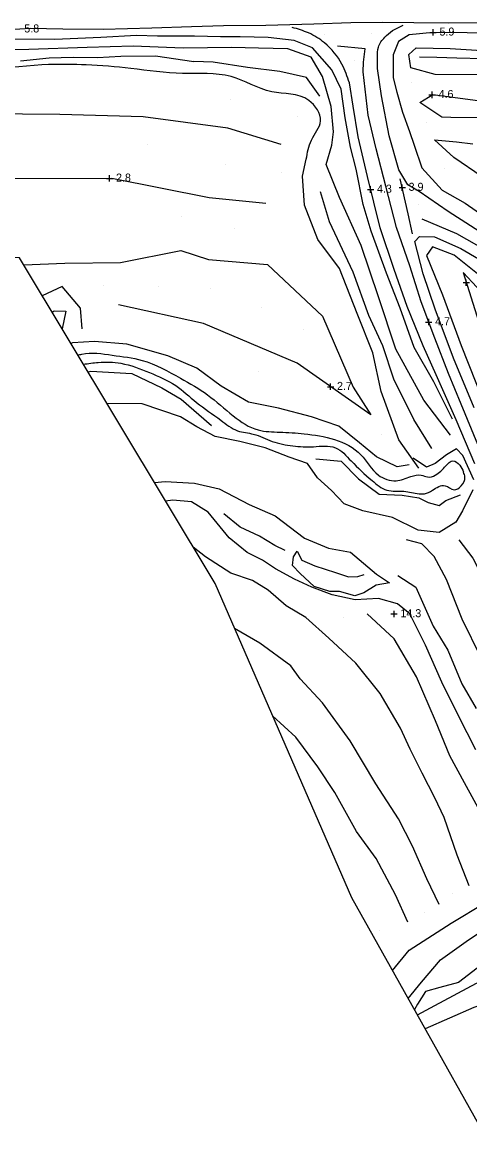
# Model space of a CAD drawing. Extents: x 2316231 to 2323598, y 363169 to 371906.
# Drawn here: x 2320537 to 2320817, y 370669 to 371369 of the extents above; entities that cross this region are included whole.
import ezdxf

# ---------------------------------------------------------------- set-up
doc = ezdxf.new("R2010")
doc.units = 0
for name, color, linetype in [('RD_DTM_BkLn1', 7, 'Continuous'), ('RD_DTM_Spot', 7, 'Continuous'), ('RD_DTM_TinHull', 7, 'Continuous'), ('RD_DTM_Void', 7, 'Continuous'), ('RD_EX_H2O', 7, 'Continuous'), ('RD_EX_Road', 7, 'Continuous')]:
    doc.layers.add(name, color=color, linetype=linetype)

msp = doc.modelspace()

# ---------------------------------------------------------------- linework, layer by layer
at = {"layer": 'RD_DTM_BkLn1'}
for points in [[(2320673.238, 371359.512), (2320660.996, 371359.437), (2320644.731, 371359.877), (2320621.572, 371360.035), (2320608.454, 371360.272), (2320586.296, 371359.051), (2320557.56, 371357.786), (2320531.622, 371357.991)], [(2320805.913, 371120.618), (2320794.203, 371143.929), (2320782.018, 371165.451), (2320773.161, 371190.058), (2320764.754, 371211.763), (2320755.073, 371238.059), (2320750.122, 371254.695), (2320745.692, 371276.871), (2320742.277, 371290.498), (2320738.831, 371308.944), (2320736.361, 371326.775), (2320730.54, 371338.87), (2320718.442, 371352.702), (2320706.919, 371357.193), (2320690.673, 371359.161), (2320673.238, 371359.512)], [(2320834.592, 371361.451), (2320815.005, 371362.061), (2320793.793, 371362.333), (2320778.882, 371360.856), (2320772.18, 371356.646), (2320768.797, 371348.351), (2320768.775, 371334.003), (2320771.196, 371324.985), (2320774.568, 371312.516), (2320779.081, 371300.484), (2320781.923, 371291.797), (2320786.766, 371277.583), (2320799.432, 371263.733), (2320813.712, 371255.687), (2320829.666, 371244.562)], [(2320667.964, 371352.851), (2320637.698, 371352.382), (2320606.495, 371353.789), (2320577.67, 371352.827), (2320541.175, 371351.592), (2320503.99, 371350.748), (2320465.564, 371350.58), (2320438.574, 371350.938), (2320408.615, 371350.939), (2320384.725, 371348.316), (2320355.54, 371348.18), (2320323.753, 371346.468), (2320288.526, 371345.703), (2320270.233, 371344.201), (2320251.044, 371342.42), (2320227.316, 371342.458), (2320202.892, 371341.566), (2320182.393, 371341.423), (2320155.295, 371341.47), (2320132.561, 371341.413), (2320107.881, 371341.278), (2320090.454, 371341.432), (2320075.128, 371341.918)], [(2320804.697, 371110.651), (2320787.989, 371132.59), (2320770.446, 371164.372), (2320759.644, 371197.098), (2320748.822, 371229.199), (2320735.275, 371259.158), (2320727.085, 371279.819), (2320730.447, 371291.808), (2320731.539, 371300.19), (2320730.027, 371316.005), (2320724.698, 371334.834), (2320717.719, 371346.863), (2320703.076, 371351.938), (2320684.646, 371352.394), (2320667.964, 371352.851)], [(2320821.633, 371104.748), (2320811.407, 371129.997), (2320803.338, 371149.197), (2320794.784, 371171.228), (2320786.32, 371193.965), (2320779.242, 371216.372), (2320770.83, 371240.417), (2320764.189, 371266.211), (2320758.294, 371289.633), (2320753.201, 371310.648), (2320750.142, 371337.612), (2320750.233, 371343.806), (2320751.357, 371352.049), (2320734.066, 371353.753)], [(2320824.246, 371335.817), (2320795.146, 371335.947), (2320779.787, 371340.197), (2320778.629, 371348.41), (2320783.189, 371352.637), (2320804.515, 371352.225), (2320834.161, 371350.432)], [(2320536.083, 371344.604), (2320553.941, 371346.472), (2320568.999, 371346.754), (2320584.087, 371346.665), (2320598.711, 371347.369), (2320620.417, 371347.635), (2320644.263, 371344.133)], [(2320723.104, 371322.44), (2320714.661, 371334.198), (2320697.986, 371337.898), (2320677.892, 371340.448), (2320656.428, 371343.711), (2320644.263, 371344.133)], [(2320821.25, 371308.965), (2320804.774, 371309.199), (2320799.242, 371309.432), (2320785.462, 371318.561), (2320793.597, 371323.54), (2320829.331, 371318.717)], [(2320698.873, 371292.282), (2320665.534, 371302.414), (2320612.761, 371309.598), (2320560.632, 371311.007), (2320513.724, 371311.458), (2320461.076, 371313.974), (2320428.391, 371310.872), (2320372.433, 371305.405), (2320319.908, 371306.68), (2320259.318, 371299.466), (2320194.947, 371293.55)], [(2320824.507, 371272.074), (2320806.664, 371284.034), (2320794.659, 371295.212), (2320808.376, 371293.855), (2320818.517, 371292.683)], [(2320689.39, 371255.38), (2320653.847, 371258.858), (2320593.09, 371271.113), (2320521.031, 371270.762), (2320461.302, 371268.308), (2320417.693, 371266.771), (2320359.615, 371267.596), (2320303.551, 371265.593), (2320256.997, 371265.61), (2320208.865, 371264.467), (2320152.54, 371264.772), (2320082.158, 371265.129), (2320022.409, 371265.698), (2319974.723, 371262.267), (2319933.744, 371265.363), (2319895.737, 371272.648), (2319870.47, 371273.736), (2319851.66, 371259.026), (2319879.413, 371237.768), (2319908.381, 371230.354)], [(2320780.843, 371236.455), (2320778.143, 371248.939), (2320773.281, 371270.796)], [(2320792.999, 371102.37), (2320781.764, 371120.36), (2320769.327, 371145.684), (2320762.402, 371166.525), (2320753.622, 371185.328), (2320743.757, 371212.542), (2320729.058, 371243.998), (2320723.532, 371262.771)], [(2320786.753, 371245.795), (2320808.316, 371236.729), (2320827.193, 371225.925)], [(2320538.048, 371217.121), (2320563.667, 371218.022), (2320598.6, 371218.466), (2320636.206, 371226.01), (2320653.564, 371220.495), (2320690.418, 371217.221), (2320724.597, 371185.029), (2320743.761, 371140.58), (2320754.831, 371123.333), (2320708.944, 371155.536), (2320650.284, 371180.515), (2320597.278, 371192.149)], [(2320826.744, 371207.205), (2320806.915, 371223.186), (2320793.396, 371228.258), (2320789.738, 371222.989), (2320799.73, 371198.391), (2320811.366, 371166.581), (2320825.265, 371131.533)], [(2320829.609, 371194.001), (2320812.576, 371212.251), (2320822.254, 371181.241)], [(2320574.62, 371177.13), (2320573.568, 371189.998), (2320561.999, 371203.487), (2320549.653, 371197.774)], [(2320555.876, 371187.402), (2320557.046, 371188.403), (2320564.349, 371188.066), (2320562.109, 371177.011)], [(2320778.798, 371092.199), (2320771.346, 371090.87), (2320758.468, 371097.173), (2320747.878, 371105.797), (2320734.96, 371116.2), (2320717.895, 371122), (2320697.259, 371127.476), (2320678.374, 371131.319), (2320661.328, 371141.335), (2320646.174, 371152.565), (2320628.149, 371160.231), (2320602.394, 371167.475), (2320582.266, 371169.215), (2320568.542, 371168.267), (2320567.506, 371168.013)], [(2320578.24, 371150.119), (2320580.002, 371150.726), (2320605.645, 371149.217), (2320624.371, 371140.141), (2320636.405, 371133.061), (2320655.442, 371116.709)], [(2320818.618, 371076.437), (2320812.117, 371063.446), (2320807.984, 371056.284), (2320797.478, 371049.783), (2320784.366, 371051.375), (2320768.508, 371059.21), (2320749.871, 371063.409), (2320738.312, 371067.761), (2320730.415, 371076.015), (2320721.519, 371083.969), (2320715.287, 371092.92), (2320703.896, 371096.853), (2320688.87, 371102.731), (2320673.022, 371106.756), (2320657.683, 371109.871), (2320646.142, 371115.751), (2320635.952, 371122.124), (2320612.107, 371130.188), (2320590.04, 371130.448)], [(2320819.231, 371082.636), (2320812.444, 371097.998), (2320808.386, 371102.15), (2320802.246, 371098.36), (2320794.997, 371092.929), (2320789.663, 371090.6), (2320781.294, 371096.278)], [(2320720.594, 371095.805), (2320736.313, 371094.364), (2320747.219, 371083.281), (2320760.033, 371073.829), (2320774.397, 371073.205), (2320784.868, 371071.565), (2320790.805, 371068.571), (2320797.566, 371066.608), (2320801.65, 371069.891), (2320810.948, 371073.385)], [(2320619.668, 371081.056), (2320626.494, 371081.736), (2320644.65, 371080.646), (2320660.101, 371077.182), (2320678.829, 371067.377), (2320695.09, 371060.324), (2320713.357, 371046.217), (2320728.45, 371040.117), (2320742.163, 371037.521), (2320758.454, 371023.763), (2320766.456, 371018.357), (2320758.169, 371016.888), (2320750.475, 371012.03), (2320744.859, 371010.249), (2320735.223, 371012.862), (2320729.214, 371012.974), (2320719.573, 371016.178), (2320710.701, 371024.19), (2320706.006, 371029.276), (2320706.665, 371034.583), (2320708.947, 371038.248), (2320711.758, 371032.561), (2320719.842, 371028.994), (2320732.921, 371024.831), (2320740.992, 371022.088), (2320746.845, 371022.43), (2320750.633, 371023.481)], [(2320701.47, 371038.552), (2320694.898, 371041.682), (2320685.431, 371047.628), (2320673.18, 371053.101), (2320662.98, 371061.454)], [(2320834.024, 370951.991), (2320823.782, 370971.45), (2320812.003, 370995.758), (2320802.256, 371020.446), (2320794.474, 371034.917), (2320786.698, 371042.671), (2320777.12, 371045.342)], [(2320809.94, 371045.315), (2320818.512, 371033.81), (2320827.305, 371016.894)], [(2320816.364, 370829.081), (2320808.733, 370848.136), (2320800.674, 370871.667), (2320794.937, 370883.958), (2320786.958, 370899.346), (2320779.416, 370914.475), (2320773.516, 370927.59), (2320760.811, 370949.189), (2320745.442, 370968.123), (2320728.574, 370983.811), (2320714.275, 370996.709), (2320702.057, 371003.919), (2320690.835, 371013.871), (2320680.929, 371019.812), (2320667.449, 371024.315), (2320651.566, 371034.71), (2320643.954, 371040.57)], [(2320771.726, 371022.945), (2320783.052, 371015.654), (2320793.88, 370991.3), (2320802.942, 370976.373), (2320811.809, 370955.298), (2320820.667, 370939.887)], [(2320768.509, 370776.119), (2320778.779, 370788.81), (2320805.016, 370805.671), (2320826.469, 370818.737), (2320841.464, 370826.732), (2320841.802, 370838.621), (2320835.095, 370854.77), (2320824.23, 370873.6), (2320813.47, 370893.309), (2320804.132, 370910.174), (2320795.184, 370932.223), (2320783.479, 370959.541), (2320769.425, 370983.415), (2320752.579, 370999.079)], [(2320797.545, 370817.313), (2320789.772, 370833.359), (2320780.863, 370853.913), (2320772.21, 370870.862), (2320757.958, 370892.874), (2320741.892, 370919.727), (2320724.606, 370943.468), (2320710.704, 370958.458), (2320704.865, 370966.431), (2320685.453, 370980.599), (2320669.787, 370989.891), (2320669.744, 370989.908)], [(2320778.007, 370806.307), (2320770.397, 370823.404), (2320758.169, 370846.074), (2320745.857, 370863.081), (2320732.433, 370887.306), (2320721.845, 370903.319), (2320708.128, 370921.931), (2320693.548, 370935.251)], [(2320784.028, 370748.403), (2320794.918, 370754.186), (2320820.807, 370768.214), (2320834.748, 370772.598), (2320853.845, 370768.057), (2320866.968, 370770.969), (2320877.198, 370781.214), (2320880.832, 370793.744), (2320875.565, 370807.442), (2320869.962, 370808.533), (2320869.773, 370801.9), (2320867.651, 370797.19), (2320863.644, 370793.513), (2320858.746, 370786.384), (2320853.06, 370782.774), (2320844.073, 370784.499), (2320842.079, 370787.929), (2320850.708, 370789.869), (2320852.698, 370796.062), (2320860.321, 370800.782)], [(2320821.368, 370777.645), (2320809.649, 370768.669), (2320797.912, 370765.496), (2320788.974, 370762.97), (2320783.999, 370755.159), (2320782.092, 370751.86)], [(2320886.938, 370660.165), (2320878.161, 370678.355), (2320838.526, 370759.209), (2320819.178, 370753.122), (2320788.926, 370739.654)]]:
    msp.add_lwpolyline(points, dxfattribs=at)
at = {"layer": 'RD_DTM_Spot'}
for p, q in [((2320725.813, 371361.247), (2320725.813, 371361.247)), ((2320755.324, 371361.552), (2320755.324, 371361.552)), ((2320744.592, 371344.631), (2320744.592, 371344.631)), ((2320780.131, 371330.939), (2320780.131, 371330.939)), ((2320667.174, 371320.146), (2320667.174, 371320.146)), ((2320709.3, 371309.844), (2320709.3, 371309.844)), ((2320789.641, 371305.815), (2320789.641, 371305.815)), ((2320615.654, 371292.283), (2320615.654, 371292.283)), ((2320663.819, 371279.703), (2320663.819, 371279.703)), ((2320699.32, 371274.755), (2320699.32, 371274.755)), ((2320800.64, 371277.545), (2320800.64, 371277.545)), ((2320784.856, 371254.991), (2320784.856, 371254.991)), ((2320636.805, 371247.403), (2320636.805, 371247.403)), ((2320669.655, 371239.849), (2320669.655, 371239.849)), ((2320587.98, 371203.965), (2320587.98, 371203.965)), ((2320622.276, 371203.525), (2320622.276, 371203.525)), ((2320654.443, 371202.326), (2320654.443, 371202.326)), ((2320686.532, 371190.496), (2320686.532, 371190.496)), ((2320712.656, 371176.786), (2320712.656, 371176.786)), ((2320684.493, 371150.662), (2320684.493, 371150.662)), ((2320761.762, 371111.085), (2320761.762, 371111.085)), ((2320737.525, 370996.4), (2320737.525, 370996.4)), ((2320806.202, 370824.138), (2320806.202, 370824.138)), ((2320788.129, 370812.685), (2320788.129, 370812.685)), ((2320760.404, 370800.858), (2320760.404, 370800.858))]:
    msp.add_line(p, q, dxfattribs=at)
at = {"layer": 'RD_DTM_TinHull'}
msp.add_lwpolyline([(2319170.205, 370651.465), (2319634.1, 369993.584), (2319863.396, 370037.401), (2320246.301, 369984.488), (2320646.583, 370063.477), (2321009.446, 370233.043), (2320870.667, 370593.666), (2320743.045, 370821.597), (2320657.552, 371017.902), (2320535.413, 371221.514), (2319782.271, 371232.132)], dxfattribs=at)
at = {"layer": 'RD_DTM_Void'}
for p, q in [((2320793.781, 371360.322), (2320793.781, 371364.322)), ((2320791.781, 371362.322), (2320795.781, 371362.322)), ((2320791.203, 371323.299), (2320795.203, 371323.299)), ((2320793.203, 371321.299), (2320793.203, 371325.299)), ((2320591.732, 371269.106), (2320591.732, 371273.106)), ((2320589.732, 371271.106), (2320593.732, 371271.106)), ((2320754.725, 371262.131), (2320754.725, 371266.131)), ((2320772.497, 371265.329), (2320776.497, 371265.329)), ((2320774.497, 371263.329), (2320774.497, 371267.329)), ((2320752.725, 371264.131), (2320756.725, 371264.131)), ((2320812.533, 371205.981), (2320816.533, 371205.981)), ((2320814.533, 371203.981), (2320814.533, 371207.981)), ((2320789.033, 371181.305), (2320793.033, 371181.305)), ((2320791.033, 371179.305), (2320791.033, 371183.305)), ((2320727.77, 371140.921), (2320731.77, 371140.921)), ((2320729.77, 371138.921), (2320729.77, 371142.921)), ((2320767.369, 370998.91), (2320771.369, 370998.91)), ((2320769.369, 370996.91), (2320769.369, 371000.91))]:
    msp.add_line(p, q, dxfattribs=at)
at = {"layer": 'RD_EX_H2O'}
for points in [[(2320553.631, 371342.191), (2320549.299, 371342.107), (2320515.736, 371339.225), (2320477.404, 371337.4), (2320439.548, 371335.65), (2320395.925, 371333.928), (2320356.26, 371331.147), (2320320.467, 371327.773), (2320290.298, 371326.7), (2320269.955, 371326.138), (2320239.048, 371320.872), (2320212.839, 371317.988), (2320179.039, 371315.561), (2320141.846, 371314.034), (2320103.756, 371313.966), (2320071.836, 371313.634)], [(2320785.352, 371347.039), (2320796.095, 371346.739), (2320808.539, 371346.383), (2320825.036, 371345.905), (2320843.308, 371345.752), (2320858.892, 371345.494), (2320881.394, 371345.588), (2320902.783, 371346.414), (2320917.653, 371346.479), (2320935.944, 371345.966), (2320958.393, 371344.59), (2320974.624, 371341.499), (2320995.832, 371339.119), (2321015.8, 371337.543), (2321031.345, 371336.035), (2321050.767, 371332.463), (2321065.204, 371331.294), (2321084.398, 371328.952)], [(2320784.895, 371089.943), (2320772.315, 371107.765), (2320761.317, 371137.83), (2320756.162, 371162.158), (2320746.425, 371186.718), (2320735.297, 371214.816), (2320721.747, 371232.812), (2320713.453, 371254.319), (2320712.145, 371272.448), (2320714.573, 371283.002)]]:
    msp.add_lwpolyline(points, dxfattribs=at)
for points in [[(2320714.573, 371283.002), (2320717.749, 371295.028), (2320723.473, 371306.975), (2320716.191, 371319.807), (2320692.949, 371325.258), (2320667.581, 371334.697), (2320637.334, 371336.625), (2320604.948, 371339.762), (2320577.056, 371342.018), (2320553.631, 371342.191)], [(2320571.942, 371160.618), (2320574.382, 371161.267), (2320593.331, 371160.619), (2320612.119, 371157.379), (2320636.006, 371146.21), (2320652.908, 371135.791), (2320668.941, 371122.674), (2320684.555, 371113.915), (2320698.006, 371112.55), (2320713.232, 371111.498), (2320732.294, 371107.873), (2320748.722, 371098.421), (2320759.595, 371085.705), (2320770.632, 371082.17), (2320779.791, 371084.716), (2320786.403, 371085.651), (2320790.315, 371084.512), (2320795.17, 371085.631), (2320801.8, 371091.533), (2320806.182, 371094.604), (2320810.433, 371091.956), (2320812.739, 371087.56)], [(2320575.346, 371154.944), (2320584.668, 371156.098), (2320598.755, 371155.535), (2320616.631, 371149.806), (2320632.994, 371141.605), (2320645.969, 371131.109), (2320661.216, 371119.958), (2320671.681, 371113.328), (2320681.487, 371111.291), (2320693.276, 371106.751), (2320706.199, 371103.934), (2320718.977, 371103.446), (2320732.773, 371102.794), (2320742.592, 371094.516), (2320755.637, 371082.305), (2320764.941, 371076.326), (2320775.574, 371075.552), (2320784.981, 371074.019), (2320788.327, 371074.022), (2320793.44, 371076.261), (2320801.27, 371079.068), (2320806.865, 371076.495), (2320811.332, 371078.985), (2320813.66, 371084.398), (2320812.739, 371087.56)]]:
    msp.add_spline(points, degree=3, dxfattribs=at)
at = {"layer": 'RD_EX_Road'}
for points in [[(2320830.476, 371368.302), (2320803.676, 371368.089), (2320781.688, 371368.371), (2320762.154, 371368.563), (2320742.406, 371368.353), (2320719.36, 371367.375), (2320689.368, 371366.647), (2320662.868, 371366.338), (2320642.78, 371365.808), (2320618.032, 371364.898), (2320587.751, 371364.174), (2320562.577, 371364.311), (2320542.027, 371364.736), (2320519.311, 371363.36)], [(2321126.659, 371086.438), (2321110.752, 371092.775), (2321082.317, 371105.97), (2321054.506, 371119.969), (2321031.535, 371128.508), (2321011.228, 371139.724), (2320988.673, 371150.933), (2320969.527, 371160.582), (2320947.593, 371172.339), (2320925.233, 371186.036), (2320909.276, 371191.579), (2320893.989, 371201.434), (2320863.704, 371217.606), (2320828.134, 371234.332), (2320803.141, 371250.46), (2320785.05, 371262.921), (2320777.981, 371267.088), (2320772.347, 371276.529), (2320766.261, 371297.742), (2320761.589, 371322.7), (2320759.097, 371339.674)], [(2320819.859, 371092.808), (2320808.269, 371120.136), (2320795.754, 371148.437), (2320787.532, 371166.481), (2320777.505, 371191.033), (2320769.485, 371214.054), (2320760.625, 371240.2), (2320752.732, 371272.218), (2320747.027, 371296.992), (2320743.777, 371316.246), (2320741.53, 371330.704)], [(2320819.519, 371127.704), (2320806.575, 371158.744), (2320795.028, 371189.395), (2320787.564, 371211.459), (2320782.472, 371231.605), (2320785.258, 371234.87), (2320794.576, 371234.496), (2320811.031, 371227.233), (2320844.195, 371207.989)], [(2320820.463, 370913.983), (2320809.631, 370935.326), (2320799.163, 370956.213), (2320788.99, 370979.342), (2320779.272, 370999.073), (2320771.453, 371005.253), (2320759.626, 371008.566), (2320745.187, 371007.801), (2320730.634, 371010.848), (2320718.06, 371015.584), (2320707.239, 371020.644), (2320695.418, 371027.188), (2320687.183, 371032.505), (2320677.724, 371037.223), (2320666.379, 371046.541), (2320653.346, 371062.457), (2320642.812, 371069.089), (2320631.242, 371069.932), (2320626.695, 371069.342)], [(2320778.286, 370758.657), (2320786.629, 370768.849), (2320798.434, 370782.733), (2320815.862, 370795.295), (2320837.117, 370809.232)]]:
    msp.add_lwpolyline(points, dxfattribs=at)
for points in [[(2320741.53, 371330.704), (2320736.816, 371342.392), (2320725.951, 371355.756), (2320716.013, 371361.951), (2320705.797, 371365.429)], [(2320759.097, 371339.674), (2320759.092, 371346.507), (2320759.629, 371353.159), (2320763.598, 371359.28), (2320768.457, 371363.41), (2320775.147, 371366.776)]]:
    msp.add_spline(points, degree=3, dxfattribs=at)

# ---------------------------------------------------------------- texts
at = {"layer": 'RD_DTM_Void'}
for s, p in [('5.8', (2320538.433, 371362.276)), ('5.9', (2320797.781, 371360.322)), ('4.6', (2320797.203, 371321.299)), ('2.8', (2320595.732, 371269.106)), ('4.3', (2320758.725, 371262.131)), ('3.9', (2320778.497, 371263.329)), ('4.7', (2320795.033, 371179.305)), ('2.7', (2320733.77, 371138.921)), ('14.3', (2320773.369, 370996.91))]:
    msp.add_text(s, height=5, dxfattribs=at).set_placement(p)

doc.saveas('drawing.dxf')
